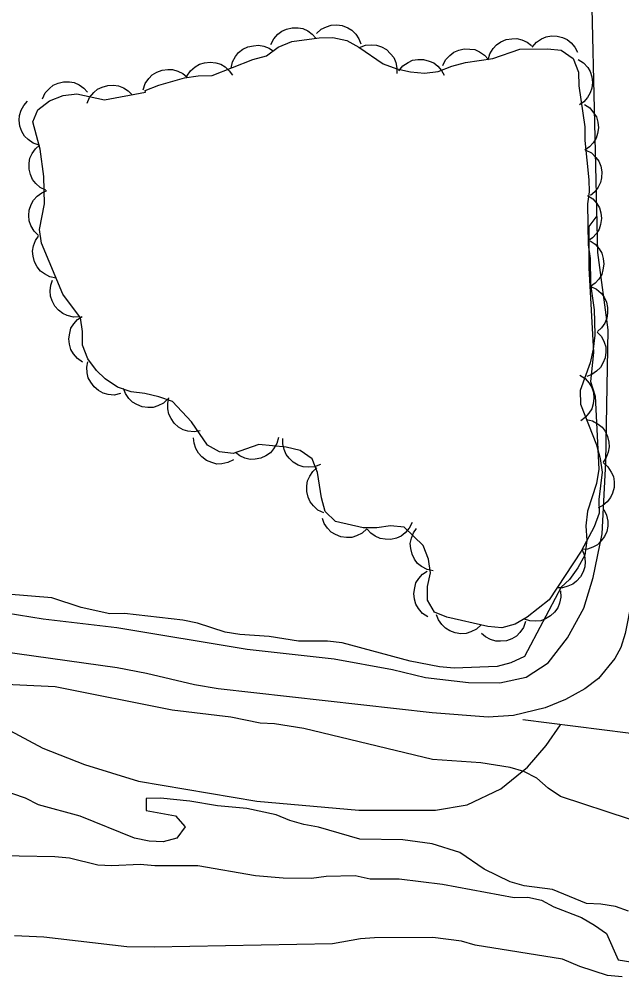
# Model space of a CAD drawing. Extents: x 336540 to 340074, y 5572036 to 5573747.
# Drawn here: x 339362.7 to 339402.4, y 5572709.1 to 5572772.1 of the extents above; entities that cross this region are included whole.
import ezdxf

# ---------------------------------------------------------------- set-up
doc = ezdxf.new("R2010")
doc.units = 0
for name, color, linetype in [('Niveau 19', 7, 'Continuous'), ('Niveau 2', 7, 'Continuous'), ('Niveau 22', 7, 'Continuous'), ('Niveau 4', 7, 'Continuous'), ('Niveau 44', 7, 'Continuous')]:
    doc.layers.add(name, color=color, linetype=linetype)

msp = doc.modelspace()

# ---------------------------------------------------------------- linework, layer by layer
at = {"layer": 'Niveau 19'}
for points in [[(339403.19, 5572782.4), (339403.54, 5572769.17), (339403.9, 5572762.75), (339403.97, 5572757.36), (339403.82, 5572746.96), (339403.23, 5572735.63), (339403.05, 5572733.89), (339402.62, 5572731.67), (339402.32, 5572730.75), (339401.94, 5572730.03), (339400.87, 5572728.72), (339399.97, 5572728.04), (339398.69, 5572727.34), (339397.36, 5572726.79), (339395.26, 5572726.28), (339393.61, 5572726.17), (339389.91, 5572726.45), (339375.84, 5572728.03), (339374.27, 5572728.29), (339371.11, 5572729.05), (339369.2, 5572729.42), (339349.43, 5572732.19)], [(339360.24, 5572733.3), (339364.32, 5572732.64), (339369.17, 5572732.07), (339377.75, 5572730.64), (339383.46, 5572730.01), (339387.31, 5572729.3), (339389.47, 5572728.78), (339392.3, 5572728.44), (339394.36, 5572728.43), (339396.1, 5572728.81), (339397.55, 5572729.74), (339398.81, 5572731.4), (339399.89, 5572733.35), (339400.51, 5572735.35), (339401.11, 5572738.23), (339401.35, 5572742.95), (339401.5, 5572751.67), (339400.82, 5572756.75), (339400.42, 5572773.79)], [(339415.86, 5572722.77), (339406.28, 5572724.67), (339395.87, 5572726)]]:
    msp.add_lwpolyline(points, dxfattribs=at)
at = {"layer": 'Niveau 2'}
for points in [[(339400.75, 5572759.17), (339400.23, 5572758.46), (339400.22, 5572755.75)], [(339400.22, 5572755.75), (339400.53, 5572750.17), (339400.33, 5572748.25), (339400.63, 5572747.29), (339400.88, 5572742.5), (339400.72, 5572741.54), (339400.13, 5572739.72), (339400.03, 5572738.76), (339400.1, 5572737.8), (339399.95, 5572736.84), (339399.51, 5572735.99), (339398.96, 5572735.24), (339398.4, 5572734.72), (339395.98, 5572730.16), (339395.09, 5572729.75), (339394.19, 5572729.51), (339391.36, 5572729.4), (339390.4, 5572729.49), (339388.47, 5572729.85), (339383.99, 5572731.07), (339383.03, 5572731.16), (339381.11, 5572731.18), (339379.18, 5572731.48), (339377.26, 5572731.61), (339376.3, 5572731.77), (339374.48, 5572732.35), (339373.51, 5572732.56), (339369.67, 5572732.99), (339368.7, 5572732.98), (339366.83, 5572733.39), (339364.9, 5572734.03), (339361.96, 5572734.26)], [(339402.89, 5572719.45), (339398.35, 5572720.95), (339397.55, 5572721.5), (339396.8, 5572722.16), (339395.95, 5572722.6), (339395.04, 5572722.86), (339393.11, 5572723.16), (339389.94, 5572723.39), (339381.48, 5572725.43), (339379.55, 5572725.73), (339378.59, 5572725.77), (339376.66, 5572726.18), (339372.81, 5572726.62), (339365.1, 5572728.17), (339360.91, 5572728.37)], [(339402.84, 5572713.4), (339401.98, 5572713.72), (339401.02, 5572713.87), (339400.06, 5572713.91), (339397.83, 5572714.83), (339395.96, 5572715.08), (339395.05, 5572715.34), (339393.34, 5572716.16), (339391.74, 5572717.26), (339389.92, 5572717.84), (339387.99, 5572718.09), (339385.16, 5572718.15), (339382.43, 5572718.94), (339381.47, 5572719.1), (339380.56, 5572719.36), (339379.65, 5572719.74), (339377.72, 5572720.15), (339375.79, 5572720.34), (339373.98, 5572720.65), (339372.05, 5572720.84), (339371.09, 5572720.82), (339371.1, 5572720.03), (339373.03, 5572719.67), (339373.66, 5572718.95), (339373.11, 5572718.2), (339372.21, 5572717.96), (339371.3, 5572718), (339370.34, 5572718.21), (339366.75, 5572719.66), (339364.02, 5572720.4), (339363.16, 5572720.84), (339361.4, 5572721.43)], [(339402.41, 5572709.08), (339401.45, 5572709.17), (339399.63, 5572709.76), (339398.49, 5572710.25), (339392.75, 5572711.16), (339391.84, 5572711.42), (339389.97, 5572711.67), (339386.12, 5572711.65), (339385.21, 5572711.58), (339383.35, 5572711.26), (339371.63, 5572711.04), (339369.82, 5572711.06), (339364.37, 5572711.69), (339362.44, 5572711.77)]]:
    msp.add_lwpolyline(points, dxfattribs=at)
at = {"layer": 'Niveau 22'}
msp.add_lwpolyline([(339355.38, 5572731.36), (339355.98, 5572730.3), (339357.2, 5572728.82), (339361.8, 5572725.46), (339364.3, 5572724.13), (339367.03, 5572723.05), (339370.59, 5572721.95), (339378.39, 5572720.64), (339385.1, 5572720.05), (339390.13, 5572720.04), (339392.22, 5572720.41), (339394.43, 5572721.45), (339396.18, 5572722.88), (339397.41, 5572724.3), (339398.36, 5572725.66)], dxfattribs=at)
at = {"layer": 'Niveau 4'}
msp.add_lwpolyline([(339360.38, 5572717.09), (339365.08, 5572717.01), (339366.05, 5572716.92), (339367.92, 5572716.45), (339368.83, 5572716.41), (339370.7, 5572716.5), (339371.66, 5572716.4), (339374.49, 5572716.4), (339378.29, 5572715.74), (339380.11, 5572715.6), (339381.98, 5572715.58), (339382.94, 5572715.71), (339384.86, 5572715.75), (339385.83, 5572715.54), (339387.75, 5572715.52), (339390.59, 5572715.18), (339395.3, 5572714.31), (339396.2, 5572714.33), (339397.11, 5572714.12), (339397.91, 5572713.68), (339399.73, 5572712.98), (339400.59, 5572712.49), (339401.39, 5572711.94), (339402.15, 5572710.2), (339403.12, 5572710.05)], dxfattribs=at)
at = {"layer": 'Niveau 44'}
for points in [[(339379.3, 5572770.44), (339379.49, 5572770.81), (339379.76, 5572771.11), (339380.02, 5572771.32), (339380.34, 5572771.45), (339380.7, 5572771.54), (339381.09, 5572771.53), (339381.41, 5572771.48), (339381.73, 5572771.33), (339382.03, 5572771.12), (339382.27, 5572770.85)], [(339382.3, 5572771.15), (339382.61, 5572771.44), (339382.97, 5572771.61), (339383.28, 5572771.72), (339383.64, 5572771.73), (339384, 5572771.68), (339384.36, 5572771.53), (339384.64, 5572771.37), (339384.89, 5572771.12), (339385.09, 5572770.81), (339385.22, 5572770.48)], [(339371.05, 5572767.29), (339371.04, 5572767.4), (339371.94, 5572767.76), (339373.62, 5572768.24), (339374.52, 5572768.37), (339375.43, 5572768.39), (339378.12, 5572769.45), (339379.01, 5572769.69), (339379.79, 5572770.27), (339380.69, 5572770.63), (339382.49, 5572770.88), (339383.39, 5572770.9), (339384.3, 5572770.69), (339385.09, 5572770.26), (339386.69, 5572769.16), (339387.6, 5572768.84), (339388.5, 5572768.63), (339389.41, 5572768.54), (339390.3, 5572768.67), (339391.2, 5572769.02), (339392.1, 5572769.26), (339393.9, 5572769.52), (339395.69, 5572770.12), (339397.5, 5572770.16), (339398.4, 5572770.06), (339399.2, 5572769.51), (339399.55, 5572768.62), (339399.57, 5572767.72), (339399.95, 5572765.02), (339399.96, 5572764.12), (339400.23, 5572761.54), (339400.24, 5572760.75), (339400.14, 5572759.96), (339400.18, 5572757.26), (339400.31, 5572756.36), (339400.33, 5572754.67), (339400.58, 5572752.98), (339400.6, 5572752.2), (339400.61, 5572751.3), (339400.51, 5572750.39), (339400.3, 5572749.49), (339399.65, 5572747.67), (339399.67, 5572746.77), (339400.72, 5572744.09), (339400.96, 5572743.2), (339401.09, 5572742.3), (339400.89, 5572740.49), (339400.91, 5572739.59), (339400.58, 5572738.69), (339399.71, 5572737.09), (339397.61, 5572733.9), (339396.17, 5572732.75), (339395.38, 5572732.28), (339394.49, 5572732.04), (339393.58, 5572732.14), (339390.87, 5572732.76), (339390.07, 5572733.08), (339389.61, 5572733.86), (339389.6, 5572734.76), (339389.81, 5572735.67), (339389.68, 5572736.57), (339389.33, 5572737.46), (339388.07, 5572738.67), (339387.17, 5572738.77), (339386.27, 5572738.64), (339385.37, 5572738.62), (339383.56, 5572739.04), (339382.87, 5572739.7), (339382.63, 5572740.6), (339382.38, 5572742.28), (339382.02, 5572743.17), (339381.23, 5572743.72), (339380.32, 5572743.93), (339378.51, 5572744.12), (339376.83, 5572743.53), (339375.93, 5572743.62), (339375.13, 5572744.06), (339374.09, 5572745.61), (339372.83, 5572746.94), (339371.93, 5572747.26), (339371.02, 5572747.47), (339370.12, 5572747.57), (339369.21, 5572747.89), (339368.41, 5572748.43), (339367.84, 5572748.99), (339367.27, 5572749.76), (339366.91, 5572750.66), (339366.9, 5572751.56), (339366.77, 5572752.46), (339365.62, 5572754.01), (339364.21, 5572757.36), (339364.09, 5572758.26), (339364.4, 5572759.96), (339364.37, 5572761.76), (339364.12, 5572763.55), (339363.64, 5572765.35), (339363.96, 5572766.14), (339364.74, 5572766.72), (339365.64, 5572767.07), (339366.54, 5572767.2), (339368.35, 5572766.79)], [(339393.6, 5572769.42), (339393.72, 5572769.82), (339393.93, 5572770.17), (339394.15, 5572770.42), (339394.44, 5572770.61), (339394.78, 5572770.76), (339395.16, 5572770.82), (339395.48, 5572770.84), (339395.82, 5572770.75), (339396.16, 5572770.59), (339396.45, 5572770.37)], [(339396.5, 5572770.27), (339396.77, 5572770.59), (339397.11, 5572770.81), (339397.41, 5572770.95), (339397.76, 5572771), (339398.13, 5572770.99), (339398.49, 5572770.89), (339398.8, 5572770.76), (339399.07, 5572770.54), (339399.31, 5572770.26), (339399.48, 5572769.94)], [(339376.69, 5572768.89), (339376.78, 5572769.29), (339376.98, 5572769.65), (339377.18, 5572769.91), (339377.46, 5572770.12), (339377.79, 5572770.28), (339378.17, 5572770.36), (339378.49, 5572770.4), (339378.84, 5572770.32), (339379.18, 5572770.19), (339379.48, 5572769.99)], [(339385.13, 5572770.23), (339385.52, 5572770.39), (339385.92, 5572770.42), (339386.25, 5572770.4), (339386.58, 5572770.28), (339386.91, 5572770.1), (339387.18, 5572769.83), (339387.39, 5572769.58), (339387.52, 5572769.25), (339387.6, 5572768.89), (339387.6, 5572768.53)], [(339390.62, 5572769.05), (339390.8, 5572769.42), (339391.08, 5572769.72), (339391.33, 5572769.93), (339391.66, 5572770.07), (339392.02, 5572770.15), (339392.4, 5572770.14), (339392.72, 5572770.1), (339393.04, 5572769.95), (339393.35, 5572769.74), (339393.59, 5572769.48)], [(339387.72, 5572768.71), (339387.99, 5572769.03), (339388.33, 5572769.25), (339388.63, 5572769.4), (339388.97, 5572769.45), (339389.34, 5572769.45), (339389.71, 5572769.35), (339390.02, 5572769.23), (339390.29, 5572769.01), (339390.54, 5572768.73), (339390.71, 5572768.41)], [(339399.53, 5572769.46), (339399.88, 5572769.24), (339400.15, 5572768.93), (339400.32, 5572768.65), (339400.42, 5572768.31), (339400.46, 5572767.94), (339400.41, 5572767.56), (339400.32, 5572767.25), (339400.14, 5572766.95), (339399.89, 5572766.67), (339399.6, 5572766.46)], [(339373.78, 5572768.35), (339374.01, 5572768.7), (339374.32, 5572768.97), (339374.6, 5572769.15), (339374.94, 5572769.24), (339375.3, 5572769.28), (339375.68, 5572769.23), (339376, 5572769.15), (339376.3, 5572768.96), (339376.57, 5572768.71), (339376.78, 5572768.42)], [(339370.9, 5572767.46), (339371.03, 5572767.86), (339371.27, 5572768.19), (339371.49, 5572768.44), (339371.79, 5572768.62), (339372.14, 5572768.75), (339372.52, 5572768.79), (339372.84, 5572768.79), (339373.18, 5572768.69), (339373.51, 5572768.52), (339373.79, 5572768.29)], [(339364.27, 5572766.87), (339364.45, 5572767.25), (339364.73, 5572767.55), (339364.98, 5572767.76), (339365.3, 5572767.89), (339365.66, 5572767.98), (339366.05, 5572767.97), (339366.37, 5572767.93), (339366.69, 5572767.78), (339366.99, 5572767.57), (339367.24, 5572767.3)], [(339367.22, 5572766.58), (339367.38, 5572766.96), (339367.65, 5572767.27), (339367.89, 5572767.49), (339368.21, 5572767.64), (339368.57, 5572767.74), (339368.95, 5572767.75), (339369.28, 5572767.72), (339369.6, 5572767.58), (339369.91, 5572767.38), (339370.17, 5572767.13)], [(339368.35, 5572766.79), (339371.05, 5572767.29)], [(339364.05, 5572763.81), (339363.66, 5572763.94), (339363.33, 5572764.18), (339363.09, 5572764.41), (339362.91, 5572764.72), (339362.79, 5572765.06), (339362.75, 5572765.45), (339362.76, 5572765.77), (339362.87, 5572766.11), (339363.04, 5572766.43), (339363.28, 5572766.71)], [(339399.93, 5572766.49), (339400.28, 5572766.26), (339400.54, 5572765.95), (339400.72, 5572765.67), (339400.81, 5572765.33), (339400.85, 5572764.96), (339400.79, 5572764.58), (339400.7, 5572764.27), (339400.51, 5572763.97), (339400.26, 5572763.7), (339399.97, 5572763.49)], [(339364.5, 5572760.84), (339364.12, 5572761.03), (339363.83, 5572761.3), (339363.62, 5572761.56), (339363.48, 5572761.88), (339363.4, 5572762.24), (339363.41, 5572762.63), (339363.45, 5572762.95), (339363.6, 5572763.27), (339363.82, 5572763.57), (339364.08, 5572763.81)], [(339400.03, 5572763.49), (339400.39, 5572763.3), (339400.68, 5572763.01), (339400.88, 5572762.75), (339401.01, 5572762.42), (339401.08, 5572762.05), (339401.05, 5572761.67), (339401, 5572761.35), (339400.84, 5572761.04), (339400.61, 5572760.74), (339400.34, 5572760.51)], [(339364.02, 5572757.87), (339363.72, 5572758.16), (339363.52, 5572758.52), (339363.41, 5572758.83), (339363.38, 5572759.18), (339363.41, 5572759.54), (339363.54, 5572759.9), (339363.69, 5572760.2), (339363.93, 5572760.45), (339364.23, 5572760.67), (339364.56, 5572760.82)], [(339400.13, 5572760.51), (339400.48, 5572760.28), (339400.74, 5572759.97), (339400.92, 5572759.69), (339401.01, 5572759.35), (339401.05, 5572758.98), (339400.99, 5572758.6), (339400.91, 5572758.29), (339400.72, 5572757.99), (339400.47, 5572757.72), (339400.18, 5572757.51)], [(339365.18, 5572755.06), (339364.77, 5572755.15), (339364.41, 5572755.34), (339364.14, 5572755.53), (339363.93, 5572755.81), (339363.75, 5572756.14), (339363.67, 5572756.51), (339363.62, 5572756.83), (339363.69, 5572757.18), (339363.82, 5572757.53), (339364.01, 5572757.83)], [(339400.3, 5572757.52), (339400.65, 5572757.29), (339400.9, 5572756.98), (339401.08, 5572756.7), (339401.17, 5572756.36), (339401.21, 5572755.99), (339401.15, 5572755.61), (339401.07, 5572755.3), (339400.88, 5572755), (339400.63, 5572754.73), (339400.33, 5572754.52)], [(339366.73, 5572752.52), (339366.31, 5572752.5), (339365.91, 5572752.6), (339365.61, 5572752.73), (339365.33, 5572752.95), (339365.09, 5572753.22), (339364.91, 5572753.56), (339364.8, 5572753.87), (339364.78, 5572754.22), (339364.82, 5572754.59), (339364.94, 5572754.93)], [(339400.35, 5572754.52), (339400.73, 5572754.34), (339401.03, 5572754.07), (339401.24, 5572753.81), (339401.38, 5572753.49), (339401.46, 5572753.13), (339401.46, 5572752.75), (339401.41, 5572752.42), (339401.27, 5572752.1), (339401.06, 5572751.8), (339400.79, 5572751.55)], [(339366.92, 5572749.54), (339366.57, 5572749.77), (339366.31, 5572750.09), (339366.14, 5572750.37), (339366.05, 5572750.71), (339366.01, 5572751.07), (339366.07, 5572751.45), (339366.15, 5572751.77), (339366.34, 5572752.06), (339366.59, 5572752.34), (339366.89, 5572752.54)], [(339400.77, 5572751.51), (339401.06, 5572751.21), (339401.23, 5572750.84), (339401.34, 5572750.53), (339401.35, 5572750.18), (339401.29, 5572749.81), (339401.15, 5572749.46), (339400.99, 5572749.17), (339400.73, 5572748.93), (339400.43, 5572748.72), (339400.09, 5572748.59)], [(339369.4, 5572747.46), (339368.99, 5572747.37), (339368.59, 5572747.41), (339368.27, 5572747.49), (339367.96, 5572747.66), (339367.67, 5572747.9), (339367.45, 5572748.21), (339367.29, 5572748.49), (339367.21, 5572748.83), (339367.2, 5572749.2), (339367.26, 5572749.56)], [(339399.63, 5572748.68), (339399.98, 5572748.45), (339400.24, 5572748.14), (339400.42, 5572747.87), (339400.52, 5572747.53), (339400.56, 5572747.16), (339400.5, 5572746.78), (339400.42, 5572746.47), (339400.23, 5572746.17), (339399.99, 5572745.89), (339399.69, 5572745.68)], [(339372.53, 5572747.12), (339372.23, 5572746.84), (339371.86, 5572746.66), (339371.55, 5572746.55), (339371.2, 5572746.54), (339370.83, 5572746.59), (339370.48, 5572746.74), (339370.19, 5572746.9), (339369.95, 5572747.15), (339369.74, 5572747.46), (339369.61, 5572747.8)], [(339374.66, 5572745.01), (339374.25, 5572744.94), (339373.85, 5572744.99), (339373.53, 5572745.08), (339373.23, 5572745.26), (339372.95, 5572745.51), (339372.74, 5572745.83), (339372.59, 5572746.11), (339372.53, 5572746.46), (339372.52, 5572746.83), (339372.6, 5572747.18)], [(339400.07, 5572745.76), (339400.47, 5572745.66), (339400.83, 5572745.46), (339401.09, 5572745.26), (339401.3, 5572744.98), (339401.46, 5572744.65), (339401.54, 5572744.27), (339401.57, 5572743.95), (339401.5, 5572743.61), (339401.37, 5572743.26), (339401.16, 5572742.96)], [(339376.85, 5572743.11), (339376.48, 5572742.92), (339376.08, 5572742.85), (339375.75, 5572742.83), (339375.41, 5572742.92), (339375.07, 5572743.07), (339374.77, 5572743.31), (339374.54, 5572743.54), (339374.37, 5572743.85), (339374.26, 5572744.2), (339374.22, 5572744.56)], [(339379.8, 5572744.57), (339379.7, 5572744.17), (339379.48, 5572743.82), (339379.27, 5572743.57), (339378.98, 5572743.37), (339378.65, 5572743.22), (339378.27, 5572743.15), (339377.94, 5572743.13), (339377.6, 5572743.22), (339377.26, 5572743.37), (339376.97, 5572743.58)], [(339382.56, 5572742.8), (339382.17, 5572742.65), (339381.76, 5572742.62), (339381.43, 5572742.64), (339381.1, 5572742.76), (339380.78, 5572742.94), (339380.51, 5572743.21), (339380.3, 5572743.46), (339380.17, 5572743.79), (339380.09, 5572744.15), (339380.09, 5572744.51)], [(339382.78, 5572739.62), (339382.4, 5572739.8), (339382.1, 5572740.07), (339381.89, 5572740.33), (339381.75, 5572740.65), (339381.66, 5572741.01), (339381.67, 5572741.39), (339381.71, 5572741.72), (339381.86, 5572742.03), (339382.07, 5572742.34), (339382.33, 5572742.58)], [(339401.16, 5572742.92), (339401.48, 5572742.65), (339401.7, 5572742.3), (339401.84, 5572742.01), (339401.89, 5572741.66), (339401.88, 5572741.29), (339401.77, 5572740.92), (339401.65, 5572740.62), (339401.43, 5572740.35), (339401.15, 5572740.1), (339400.83, 5572739.94)], [(339401.2, 5572739.83), (339401.39, 5572739.46), (339401.47, 5572739.06), (339401.48, 5572738.73), (339401.4, 5572738.39), (339401.25, 5572738.05), (339401.02, 5572737.75), (339400.79, 5572737.52), (339400.48, 5572737.35), (339400.13, 5572737.23), (339399.77, 5572737.2)], [(339385.61, 5572738.56), (339385.31, 5572738.28), (339384.94, 5572738.1), (339384.63, 5572738), (339384.28, 5572737.99), (339383.91, 5572738.04), (339383.56, 5572738.19), (339383.27, 5572738.34), (339383.03, 5572738.6), (339382.82, 5572738.91), (339382.69, 5572739.24)], [(339388.59, 5572738.98), (339388.41, 5572738.6), (339388.14, 5572738.3), (339387.88, 5572738.09), (339387.56, 5572737.95), (339387.2, 5572737.87), (339386.82, 5572737.88), (339386.49, 5572737.92), (339386.17, 5572738.07), (339385.87, 5572738.28), (339385.63, 5572738.55)], [(339389.98, 5572735.8), (339389.58, 5572735.89), (339389.22, 5572736.09), (339388.96, 5572736.29), (339388.75, 5572736.57), (339388.59, 5572736.9), (339388.51, 5572737.28), (339388.47, 5572737.6), (339388.55, 5572737.95), (339388.68, 5572738.29), (339388.89, 5572738.59)], [(339399.78, 5572737.19), (339399.94, 5572736.81), (339399.98, 5572736.4), (339399.97, 5572736.07), (339399.85, 5572735.74), (339399.68, 5572735.41), (339399.42, 5572735.13), (339399.17, 5572734.92), (339398.85, 5572734.78), (339398.49, 5572734.69), (339398.13, 5572734.69)], [(339389.62, 5572732.77), (339389.27, 5572733), (339389.01, 5572733.32), (339388.84, 5572733.6), (339388.75, 5572733.93), (339388.71, 5572734.3), (339388.77, 5572734.68), (339388.85, 5572735), (339389.04, 5572735.29), (339389.29, 5572735.57), (339389.59, 5572735.77)], [(339398.35, 5572734.49), (339398.38, 5572734.07), (339398.29, 5572733.67), (339398.18, 5572733.36), (339397.97, 5572733.08), (339397.7, 5572732.83), (339397.37, 5572732.64), (339397.07, 5572732.51), (339396.71, 5572732.48), (339396.34, 5572732.51), (339396, 5572732.62)], [(339393.13, 5572732.24), (339392.83, 5572731.96), (339392.46, 5572731.78), (339392.15, 5572731.67), (339391.8, 5572731.66), (339391.43, 5572731.71), (339391.08, 5572731.86), (339390.79, 5572732.02), (339390.55, 5572732.27), (339390.34, 5572732.58), (339390.21, 5572732.91)], [(339396.06, 5572732.46), (339395.92, 5572732.07), (339395.68, 5572731.74), (339395.46, 5572731.5), (339395.15, 5572731.32), (339394.81, 5572731.2), (339394.42, 5572731.16), (339394.1, 5572731.16), (339393.76, 5572731.27), (339393.43, 5572731.45), (339393.16, 5572731.68)]]:
    msp.add_lwpolyline(points, dxfattribs=at)

doc.saveas('drawing.dxf')
